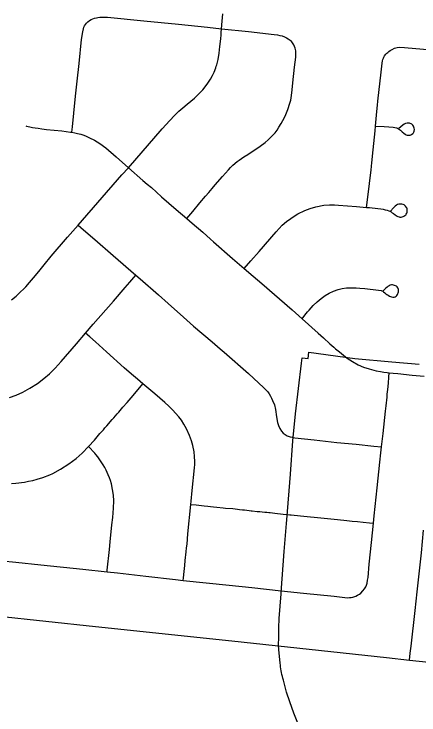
# Model space of a CAD drawing. Extents: x -1.4 to 35.4, y 0 to 22.
# Drawn here: x 30.043 to 30.353, y 17.859 to 18.396 of the extents above; entities that cross this region are included whole.
import ezdxf

# ---------------------------------------------------------------- set-up
doc = ezdxf.new("R2010")
doc.units = 0
for name, color, linetype in [('GM_X_City_Street', 7, 'Continuous'), ('GM_X_County_Road', 7, 'Continuous'), ('GM_X_County_Text', 7, 'Continuous'), ('GM_X_Township_Road', 7, 'Continuous')]:
    doc.layers.add(name, color=color, linetype=linetype)

msp = doc.modelspace()

# ---------------------------------------------------------------- linework, layer by layer
at = {"layer": 'GM_X_City_Street'}
for points in [[(30.04069, 18.17733), (30.04438, 18.18015), (30.04772, 18.18331), (30.04992, 18.18551), (30.05176, 18.18735), (30.05456, 18.19048), (30.05766, 18.19413), (30.0617, 18.19896), (30.06574, 18.20398), (30.07124, 18.21062), (30.0838, 18.2252), (30.09189, 18.23436), (30.12548, 18.27291), (30.13037, 18.27847), (30.15641, 18.30826), (30.16221, 18.31468), (30.16564, 18.31838), (30.16916, 18.32172), (30.17206, 18.32435), (30.1755, 18.3272), (30.18094, 18.33183), (30.18446, 18.33499), (30.18744, 18.33807), (30.19087, 18.34255), (30.19325, 18.34633), (30.19476, 18.34897), (30.19609, 18.35169), (30.19742, 18.35502), (30.19778, 18.35615), (30.19806, 18.35725), (30.19909, 18.36136), (30.19987, 18.36617), (30.20055, 18.37131), (30.20116, 18.37711), (30.20141, 18.38032), (30.20159, 18.38212), (30.20181, 18.38494), (30.20232, 18.39069), (30.20283, 18.39621)], [(30.1006, 18.39116), (30.10197, 18.39187), (30.10302, 18.39242), (30.1045, 18.39297), (30.10593, 18.39336), (30.10705, 18.39361), (30.10857, 18.3938), (30.11015, 18.39385), (30.11213, 18.39385), (30.11446, 18.39373), (30.14223, 18.391), (30.16876, 18.38831), (30.19102, 18.38605), (30.20181, 18.38494), (30.2225, 18.3828), (30.24221, 18.3806), (30.2446, 18.38023), (30.24658, 18.37985), (30.24834, 18.37941), (30.25, 18.37878), (30.25158, 18.37803), (30.25284, 18.37726), (30.2552, 18.37567)], [(30.08703, 18.30564), (30.08748, 18.30982), (30.08857, 18.32015), (30.08997, 18.33317), (30.09117, 18.34488), (30.09256, 18.35839), (30.09447, 18.3766), (30.09541, 18.38261), (30.09594, 18.38484), (30.09633, 18.38607), (30.09676, 18.3871), (30.09741, 18.38819), (30.0983, 18.38918), (30.09934, 18.39018), (30.1006, 18.39116)], [(30.1751, 18.23955), (30.1797, 18.24501), (30.18517, 18.25152), (30.18956, 18.25674), (30.19204, 18.25955), (30.19458, 18.26257), (30.19698, 18.26532), (30.20262, 18.27169), (30.2071, 18.27685), (30.20872, 18.27871), (30.21054, 18.28042), (30.21387, 18.28317), (30.21535, 18.28428), (30.21893, 18.28671), (30.22207, 18.28868), (30.23135, 18.29486), (30.23531, 18.29785), (30.23741, 18.29978), (30.24158, 18.30388), (30.24286, 18.30519), (30.24442, 18.30727), (30.24578, 18.30945), (30.24744, 18.31227), (30.24882, 18.31465), (30.25052, 18.31797), (30.25264, 18.32315), (30.2542, 18.32787), (30.25485, 18.33026), (30.25519, 18.33211), (30.25575, 18.33577), (30.25599, 18.33813), (30.25655, 18.34336), (30.25784, 18.35541), (30.25873, 18.36312), (30.25883, 18.36535), (30.25878, 18.36684), (30.25866, 18.36809), (30.25821, 18.37001), (30.25778, 18.37122), (30.25712, 18.37265), (30.25624, 18.37414), (30.2552, 18.37567)], [(30.31297, 18.24809), (30.31394, 18.25583), (30.31515, 18.26631), (30.3159, 18.27266), (30.31637, 18.27671), (30.31671, 18.27955), (30.31701, 18.28224), (30.31807, 18.29204), (30.31958, 18.30679), (30.31991, 18.31032), (30.32093, 18.32147), (30.32143, 18.32638), (30.32169, 18.32943), (30.32404, 18.35165), (30.32492, 18.35848), (30.32523, 18.36026), (30.32551, 18.36147), (30.32585, 18.36244), (30.3262, 18.36307), (30.32682, 18.36418), (30.32784, 18.36549), (30.32847, 18.36612), (30.32915, 18.36675), (30.32997, 18.36738)], [(30.32997, 18.36738), (30.33114, 18.3682), (30.33264, 18.36912), (30.33434, 18.36995), (30.33536, 18.37029), (30.33632, 18.37046), (30.33828, 18.3707), (30.34209, 18.3706), (30.35648, 18.36917), (30.37317, 18.36745), (30.38246, 18.36647), (30.39099, 18.36559), (30.39475, 18.3652)], [(30.31991, 18.31032), (30.32648, 18.30996), (30.33002, 18.30977), (30.33334, 18.30941), (30.33453, 18.30924), (30.3358, 18.30899), (30.33673, 18.30866), (30.33747, 18.30826), (30.33826, 18.30768), (30.33895, 18.30717), (30.34028, 18.30593), (30.34141, 18.30494), (30.34259, 18.30407), (30.34334, 18.30367), (30.3442, 18.30341), (30.34514, 18.3033), (30.34637, 18.30344), (30.34751, 18.30393), (30.34846, 18.30473), (30.34888, 18.3052), (30.34912, 18.30579), (30.34932, 18.30638), (30.34958, 18.30767), (30.34952, 18.30863), (30.3493, 18.30956), (30.34888, 18.31036), (30.34834, 18.31113), (30.34773, 18.31171), (30.34709, 18.31209), (30.34648, 18.31235), (30.34574, 18.31254), (30.34497, 18.31263), (30.34398, 18.31254), (30.3429, 18.31224), (30.34187, 18.31178), (30.34084, 18.3111), (30.33773, 18.30847)], [(30.05169, 18.31052), (30.05231, 18.3103), (30.05479, 18.30968), (30.05677, 18.3093), (30.05903, 18.30897), (30.06123, 18.30865), (30.06398, 18.30828), (30.06766, 18.30785), (30.07939, 18.30671), (30.08611, 18.30581), (30.08703, 18.30564), (30.08933, 18.30523), (30.09151, 18.30472), (30.09392, 18.30407), (30.09618, 18.3033), (30.09812, 18.30257), (30.1007, 18.30146), (30.10449, 18.29951), (30.10863, 18.29691), (30.11304, 18.29359), (30.12097, 18.28669), (30.13037, 18.27847), (30.14152, 18.26871), (30.1448, 18.26593), (30.14801, 18.26319), (30.15588, 18.25623), (30.16708, 18.2464), (30.1751, 18.23955), (30.17937, 18.23591), (30.18744, 18.22912), (30.19342, 18.22377), (30.1957, 18.22171), (30.21014, 18.20902), (30.21905, 18.20138), (30.22612, 18.19532), (30.23257, 18.18985), (30.25589, 18.1696), (30.26361, 18.16272), (30.27578, 18.15187), (30.27997, 18.14823), (30.28481, 18.14366), (30.28778, 18.14107), (30.28917, 18.13978), (30.29224, 18.13733), (30.29521, 18.13487), (30.29817, 18.13263), (30.30223, 18.12996), (30.30664, 18.12753), (30.31069, 18.12574), (30.3149, 18.12433), (30.32035, 18.12299), (30.32351, 18.12234), (30.32626, 18.12192), (30.32864, 18.12158), (30.33039, 18.12139), (30.3333, 18.12109), (30.33683, 18.12079), (30.3478, 18.11969), (30.35714, 18.1188)], [(30.21905, 18.20138), (30.22433, 18.20713), (30.23067, 18.21434), (30.24368, 18.22925), (30.24833, 18.23435), (30.25164, 18.23731), (30.25485, 18.23969), (30.25758, 18.24144), (30.26031, 18.2431), (30.26571, 18.24567), (30.26983, 18.24731), (30.27411, 18.2485), (30.28028, 18.24967), (30.28458, 18.25003), (30.28845, 18.25009), (30.29156, 18.2499), (30.30515, 18.24873), (30.31297, 18.24809), (30.31508, 18.24792), (30.32151, 18.24731), (30.32392, 18.24701), (30.32565, 18.2467), (30.32731, 18.24633), (30.32863, 18.24596), (30.32996, 18.24543), (30.3307, 18.2451), (30.33179, 18.24456), (30.33263, 18.24399), (30.33352, 18.24334), (30.3349, 18.24229), (30.33634, 18.24136), (30.33704, 18.24104), (30.33785, 18.24076), (30.33853, 18.24066), (30.33941, 18.24063), (30.3403, 18.2408), (30.34093, 18.24098), (30.34165, 18.24135), (30.34229, 18.24177), (30.34294, 18.2424), (30.34334, 18.24292), (30.34375, 18.24372), (30.344, 18.24435), (30.34419, 18.24527), (30.34416, 18.24619), (30.34404, 18.24691), (30.34379, 18.24768), (30.34341, 18.24836), (30.3429, 18.24904), (30.34233, 18.24962), (30.34169, 18.25002), (30.3409, 18.25036), (30.33995, 18.25057), (30.33914, 18.25063), (30.33845, 18.2506), (30.33765, 18.25046), (30.3367, 18.25019), (30.3358, 18.24977), (30.33482, 18.24906), (30.3337, 18.24779), (30.33127, 18.24514)], [(30.09189, 18.23436), (30.09602, 18.23082), (30.10468, 18.22338), (30.1188, 18.21124), (30.13618, 18.19623), (30.13947, 18.19339), (30.15347, 18.1811), (30.16086, 18.17445), (30.17253, 18.16408), (30.18035, 18.15714), (30.19458, 18.14506), (30.20079, 18.13973), (30.20378, 18.13717), (30.22248, 18.12097), (30.23428, 18.10994), (30.23715, 18.10669), (30.2382, 18.10536), (30.23924, 18.10361), (30.24008, 18.10205), (30.24094, 18.10029), (30.24226, 18.09681), (30.24317, 18.0932), (30.24403, 18.08768), (30.24468, 18.08338), (30.24534, 18.08099), (30.24641, 18.07876), (30.24778, 18.07666), (30.24902, 18.07525), (30.25046, 18.07408), (30.25209, 18.0732), (30.25443, 18.07236), (30.25598, 18.072), (30.25808, 18.07164), (30.2729, 18.06993), (30.29019, 18.0681), (30.30502, 18.06662), (30.3186, 18.06518), (30.32444, 18.06457)], [(30.03925, 18.10235), (30.04446, 18.10435), (30.04954, 18.10666), (30.05497, 18.10966), (30.0607, 18.11332), (30.06565, 18.11703), (30.06984, 18.12069), (30.07429, 18.12499), (30.07895, 18.12996), (30.09062, 18.14363), (30.09758, 18.1517), (30.10352, 18.15857), (30.11899, 18.17631), (30.12792, 18.18666), (30.13155, 18.19088), (30.13618, 18.19623)], [(30.26361, 18.16272), (30.2657, 18.16549), (30.26776, 18.16799), (30.26895, 18.1693), (30.27214, 18.17292), (30.27509, 18.17587), (30.27814, 18.17838), (30.28118, 18.18053), (30.2844, 18.18231), (30.28764, 18.18389), (30.29127, 18.18512), (30.29434, 18.18593), (30.29753, 18.18637), (30.30061, 18.18652), (30.30313, 18.18651), (30.30508, 18.18635), (30.30783, 18.18617), (30.31158, 18.18587), (30.32206, 18.18479), (30.32405, 18.18451), (30.32475, 18.18427), (30.32533, 18.184), (30.32598, 18.1835), (30.32688, 18.18276), (30.32777, 18.18199), (30.32854, 18.18136), (30.3294, 18.18074), (30.33044, 18.18016), (30.33133, 18.17974), (30.33211, 18.17947), (30.33311, 18.17927), (30.33412, 18.17935), (30.33493, 18.17958), (30.33563, 18.18007), (30.33621, 18.18063), (30.33671, 18.18133), (30.33702, 18.18202), (30.33729, 18.18268), (30.33745, 18.18353), (30.33745, 18.18427), (30.33733, 18.18524), (30.33718, 18.18589), (30.33687, 18.18659), (30.33636, 18.18721), (30.33578, 18.18771), (30.33513, 18.18806), (30.33439, 18.18837), (30.33357, 18.18857), (30.33276, 18.18868), (30.33195, 18.18868), (30.33117, 18.18845), (30.33032, 18.1881), (30.32928, 18.18748), (30.32865, 18.18704), (30.32761, 18.18612), (30.32567, 18.18423)], [(30.17247, 17.96242), (30.17267, 17.96425), (30.17312, 17.96911), (30.17366, 17.97372), (30.174, 17.97774), (30.17464, 17.98423), (30.17497, 17.98725), (30.17533, 17.99022), (30.17606, 17.99818), (30.1783, 18.0206), (30.17855, 18.02318), (30.17939, 18.0313), (30.18114, 18.04853), (30.18125, 18.05111), (30.18134, 18.05349), (30.18119, 18.05721), (30.18071, 18.06091), (30.17973, 18.06577), (30.17867, 18.06931), (30.17718, 18.07349), (30.17497, 18.07839), (30.17298, 18.08217), (30.17098, 18.08521), (30.16909, 18.08763), (30.16408, 18.09314), (30.16148, 18.09579), (30.15833, 18.09873), (30.15068, 18.10525), (30.14596, 18.10921), (30.14151, 18.11299), (30.13747, 18.11642), (30.13278, 18.12046), (30.1271, 18.1253), (30.11371, 18.13739), (30.10509, 18.14514), (30.10075, 18.14895), (30.09758, 18.1517)], [(30.30861, 17.95269), (30.31006, 17.95438), (30.31133, 17.95606), (30.31227, 17.95745), (30.31287, 17.95864), (30.31335, 17.96029), (30.31376, 17.9625), (30.31408, 17.96467), (30.31507, 17.97474), (30.31671, 17.99138), (30.31824, 18.00619), (30.31881, 18.01177), (30.32121, 18.03331), (30.32317, 18.05284), (30.32397, 18.06021), (30.32444, 18.06457), (30.32558, 18.07501), (30.3275, 18.09193), (30.328, 18.09602), (30.32868, 18.10261), (30.32887, 18.10501), (30.3292, 18.10871), (30.32969, 18.11355), (30.33009, 18.11795), (30.33039, 18.12139)], [(30.04069, 18.03669), (30.04403, 18.03691), (30.05087, 18.03775), (30.05378, 18.03829), (30.05702, 18.03902), (30.06059, 18.03997), (30.06484, 18.04125), (30.07017, 18.0432), (30.07244, 18.04431), (30.07844, 18.04765), (30.08475, 18.05172), (30.09024, 18.05587), (30.09498, 18.05995), (30.09989, 18.06482), (30.10444, 18.06985), (30.10747, 18.07359), (30.10862, 18.07484), (30.10972, 18.07617), (30.11123, 18.07783), (30.11234, 18.07916), (30.11385, 18.08081), (30.11532, 18.08257), (30.11649, 18.08378), (30.11801, 18.08554), (30.11917, 18.08685), (30.12183, 18.09), (30.12299, 18.09134), (30.12613, 18.09504), (30.12943, 18.0987), (30.1341, 18.10392), (30.14151, 18.11299)], [(30.11402, 17.969), (30.11414, 17.97017), (30.11584, 17.98612), (30.1164, 17.992), (30.11782, 18.00492), (30.11842, 18.01044), (30.11903, 18.01784), (30.11914, 18.02342), (30.11889, 18.02774), (30.11832, 18.03204), (30.11736, 18.03626), (30.11663, 18.0388), (30.11582, 18.04098), (30.11492, 18.04319), (30.11329, 18.04681), (30.11223, 18.04886), (30.11103, 18.05091), (30.1091, 18.05405), (30.10808, 18.05556), (30.10696, 18.05702), (30.10545, 18.05892), (30.10462, 18.0598), (30.09989, 18.06482)], [(30.1783, 18.0206), (30.18222, 18.02021), (30.18835, 18.01959), (30.19123, 18.01932), (30.19328, 18.01909), (30.19575, 18.0188), (30.1982, 18.01855), (30.20303, 18.01803), (30.20481, 18.01784), (30.21042, 18.01737), (30.21409, 18.01697), (30.21565, 18.01676), (30.21779, 18.01655), (30.21936, 18.01635), (30.22296, 18.01596), (30.22442, 18.01579), (30.22534, 18.01567), (30.22906, 18.01528), (30.2312, 18.01507), (30.23281, 18.01491), (30.23495, 18.01471), (30.23653, 18.01453), (30.23812, 18.01438), (30.23909, 18.01427), (30.24271, 18.01383), (30.24898, 18.01316), (30.25172, 18.01286), (30.25426, 18.01259), (30.25521, 18.01249), (30.26237, 18.01176), (30.28039, 18.01003), (30.29077, 18.00895), (30.29792, 18.00816), (30.30183, 18.00777), (30.30594, 18.00738), (30.31035, 18.00699), (30.31514, 18.0065), (30.31824, 18.00619)], [(30.03374, 17.97741), (30.04419, 17.9763), (30.06334, 17.97423), (30.09549, 17.97093), (30.11402, 17.969), (30.12206, 17.96816), (30.14367, 17.96566), (30.1665, 17.96301), (30.17247, 17.96242), (30.20753, 17.95872), (30.22506, 17.95687), (30.24746, 17.95452), (30.26454, 17.95261), (30.28824, 17.9502), (30.29626, 17.94931), (30.29808, 17.94915), (30.29998, 17.94918), (30.30114, 17.94931), (30.30243, 17.94954), (30.30478, 17.95036), (30.30604, 17.951), (30.3075, 17.95185), (30.30861, 17.95269)]]:
    msp.add_lwpolyline(points, dxfattribs=at)
at = {"layer": 'GM_X_County_Road'}
for points in [[(30.02013, 17.93614), (30.02878, 17.9353), (30.10529, 17.92707), (30.20974, 17.91603), (30.32836, 17.90326), (30.34585, 17.90138)], [(30.34585, 17.90138), (30.39263, 17.89637), (30.40254, 17.8953)]]:
    msp.add_lwpolyline(points, dxfattribs=at)
at = {"layer": 'GM_X_County_Text'}
msp.add_lwpolyline([(30.26121, 17.85055), (30.25713, 17.86082), (30.25416, 17.86945), (30.25166, 17.87673), (30.24917, 17.88603), (30.2488, 17.88746), (30.24845, 17.88889), (30.24813, 17.89032), (30.24784, 17.89176), (30.24757, 17.89321), (30.24732, 17.89466), (30.2471, 17.89611), (30.24691, 17.89757), (30.24674, 17.89903), (30.24575, 17.90949), (30.24543, 17.91277), (30.2456, 17.91889), (30.24565, 17.92067), (30.24573, 17.92343), (30.24581, 17.92618), (30.246, 17.93312), (30.24749, 17.95209), (30.24753, 17.95264), (30.24756, 17.95305), (30.24978, 17.98441), (30.25153, 18.00607), (30.25175, 18.00875), (30.25464, 18.04374), (30.2565, 18.06931), (30.25855, 18.08989), (30.26299, 18.12866), (30.26347, 18.1329), (30.26348, 18.13295), (30.26818, 18.13241), (30.26872, 18.1371), (30.30384, 18.13247), (30.30386, 18.13247), (30.33234, 18.12991), (30.35339, 18.12801)], dxfattribs=at)
at = {"layer": 'GM_X_Township_Road'}
msp.add_lwpolyline([(30.34585, 17.90138), (30.34649, 17.90662), (30.34717, 17.91211), (30.35029, 17.93939), (30.35173, 17.95367), (30.35494, 17.9834), (30.3567, 18.00096)], dxfattribs=at)

doc.saveas('drawing.dxf')
